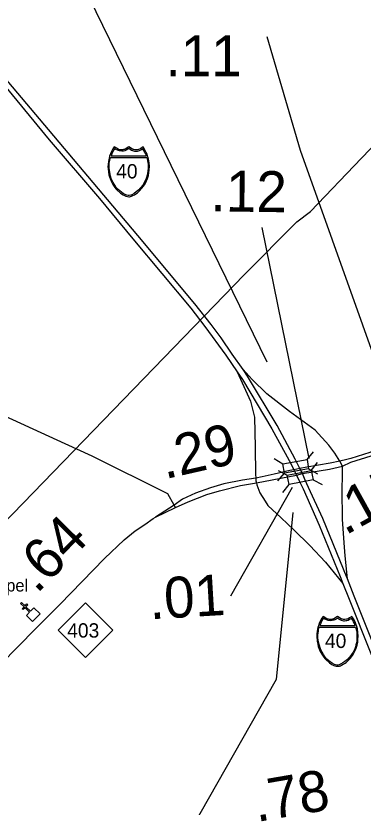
# Model space of a CAD drawing. Extents: x 2093524 to 2270757, y 289120 to 570408.
# Drawn here: x 2239706 to 2243942, y 494203 to 503867 of the extents above; entities that cross this region are included whole.
import ezdxf

# ---------------------------------------------------------------- set-up
doc = ezdxf.new("R2010")
doc.units = 0
for name, color, linetype in [('Exist Cultural Church CELL', 7, 'Continuous'), ('Exist Cultural Church Label', 7, 'Continuous'), ('Exist Road Primary Interstate Divided Center Attributed', 7, 'Continuous'), ('Exist Road Primary Interstate Mileage Hundredths English Label', 7, 'Continuous'), ('Exist Road Primary Interstate Ramp 1 Lane Attributed', 7, 'Continuous'), ('Exist Road Primary Interstate Shield CELL', 7, 'Continuous'), ('Exist Road Primary Interstate Shield Number Label', 7, 'Continuous'), ('Exist Road Primary NC Attributed', 7, 'Continuous'), ('Exist Road Primary NC Mileage Hundredths English Label', 7, 'Continuous'), ('Exist Road Primary NC Shield CELL', 7, 'Continuous'), ('Exist Road Primary NC Shield Number Label', 7, 'Continuous'), ('Exist Road Primary NC Structure Standard Bridge CELL', 7, 'Continuous'), ('Exist Road Primary NC Structure Standard Bridge Number Label', 7, 'Continuous'), ('Exist Road Primary NC UnDivided 4 Lane Attributed', 7, 'Continuous'), ('Exist Road Secondary Mileage Hundredths English Label', 7, 'Continuous'), ('Exist Road Secondary Type 51 Attributed', 7, 'Continuous'), ('Exist Road Secondary Type 51 Number Label', 7, 'Continuous'), ('Exist Utilities Telephone Line', 7, 'Continuous')]:
    doc.layers.add(name, color=color, linetype=linetype)

msp = doc.modelspace()

# ---------------------------------------------------------------- linework, layer by layer
at = {"layer": 'Exist Cultural Church CELL'}
msp.add_lwpolyline([(2239833.8, 496544.8), (2239873.2, 496585.9), (2239818.3, 496638.7), (2239796.1, 496615.7), (2239784.6, 496626.7), (2239806.8, 496649.8), (2239763.5, 496691.5), (2239774.6, 496703), (2239817.9, 496661.3), (2239840.1, 496684.4), (2239851.6, 496673.3), (2239829.4, 496650.3), (2239884.3, 496597.4), (2239924.3, 496638.9), (2240001, 496565.1), (2239910.4, 496471)], close=True, dxfattribs=at)
at = {"layer": 'Exist Road Primary Interstate Divided Center Attributed'}
for points in [[(2242477.4, 499546.2), (2242345.5, 499734.8), (2242210, 499933.4), (2242089.7, 500097.9), (2241888.4, 500348.2), (2241192.3, 501182.6), (2240168, 502402.9), (2237179.4, 505948.9), (2236842.2, 506349.8), (2236287.4, 507008.3), (2235899.5, 507474.5), (2235265.8, 508217.3), (2235035.6, 508491.2), (2234796.3, 508747), (2234526.2, 509019.1), (2234223.4, 509303.9), (2233794.7, 509674.2), (2233600.8, 509824.6)], [(2233600.8, 509728.1), (2233754.8, 509610.4), (2234145.5, 509267.6), (2234480.8, 508952), (2234680.3, 508756.1), (2234948.6, 508471.3), (2235207.8, 508171.9), (2237133.8, 505915.9), (2239468.2, 503130.9), (2240113.6, 502354.5), (2240725.4, 501635.2), (2241131.5, 501145.5), (2241841.3, 500297.4), (2242011.7, 500072.5), (2242267.3, 499722.4), (2242406.7, 499517.7)], [(2243171.3, 498339.1), (2243159.3, 498362), (2243114.2, 498451.2), (2242892.8, 498865.3), (2242532.1, 499467.9), (2242477.4, 499546.2)], [(2242406.7, 499517.7), (2242468.6, 499426.7), (2242827.5, 498823.5), (2243037.9, 498438.4), (2243089, 498343.1), (2243097.7, 498323.3)], [(2243097.7, 498323.3), (2243127.7, 498258.2)], [(2243202.1, 498276.4), (2243171.3, 498339.1)], [(2243127.7, 498258.2), (2243168.8, 498170.9), (2243209.2, 498088.8), (2243404.7, 497648), (2243662.7, 497018.2), (2243695.9, 496936.2)], [(2243752.7, 496991.2), (2243749.2, 496999.8), (2243449.9, 497729.5), (2243275.7, 498106.8), (2243234.9, 498198), (2243202.1, 498276.4)], [(2243695.9, 496936.2), (2243773.8, 496743.9), (2244292.1, 495435.2), (2244738.5, 494313.5), (2245170.8, 493231.8), (2245568.1, 492241.1), (2245948.8, 491278.8), (2246417.2, 490114.8), (2246661.7, 489425.8), (2246716.6, 489245.6)], [(2246777.4, 489293.7), (2246722.9, 489461.8), (2246486, 490129.1), (2246015.2, 491293.1), (2245642, 492249.3), (2245237.2, 493262.7), (2244804.7, 494341.9), (2244360.9, 495458.9), (2243832.7, 496778.4), (2243752.7, 496991.2)]]:
    msp.add_lwpolyline(points, dxfattribs=at)
at = {"layer": 'Exist Road Primary Interstate Mileage Hundredths English Label'}
msp.add_line((2243076.3, 498106.2), (2242326, 496778.1), dxfattribs=at)
at = {"layer": 'Exist Road Primary Interstate Ramp 1 Lane Attributed'}
for points in [[(2243656.5, 498430.1), (2243597.8, 498525.1), (2243523, 498624.4), (2243358.3, 498808.1), (2243045.1, 499036.7), (2242765.9, 499248.9), (2242590, 499426.7), (2242477.4, 499546.2)], [(2242406.7, 499517.7), (2242566.5, 499160), (2242615.4, 498967.8), (2242623.6, 498601), (2242627.4, 498268.3), (2242632, 498220.6)], [(2243690.3, 498367.1), (2243656.5, 498430.1)], [(2243752.7, 496991.2), (2243723.1, 497272.6), (2243709, 497432.7), (2243688.7, 497721.5), (2243687.8, 498078), (2243692.1, 498258.2), (2243690.3, 498367.1)], [(2242632, 498220.6), (2242635, 498188.9), (2242643.1, 498162)], [(2242643.1, 498162), (2242646.3, 498140.5), (2242683, 498042.2), (2242748.4, 497938.8), (2242778.6, 497888.6), (2242941, 497737.4), (2243095.4, 497592), (2243290.7, 497399), (2243481.2, 497193.8), (2243695.9, 496936.2)]]:
    msp.add_lwpolyline(points, dxfattribs=at)
at = {"layer": 'Exist Road Primary Interstate Shield CELL'}
for points in [[(2241082.7, 501657.7), (2241092.1, 501658.6), (2241104.9, 501661.1), (2241117.3, 501665.2), (2241131.4, 501671.4), (2241152.2, 501682.9), (2241169, 501692.8), (2241188.3, 501705.7), (2241214.4, 501729.5), (2241240.5, 501756.9), (2241263.5, 501787.9), (2241281.7, 501816.9), (2241297.8, 501850.1), (2241311.2, 501881), (2241321.9, 501916.3), (2241329, 501950.6), (2241332.5, 501986.2), (2241334.9, 502025.8), (2241332.2, 502070.4), (2241324.5, 502115.9), (2241317.2, 502144.3), (2241306.2, 502178.2), (2241297.2, 502199.9), (2241276.3, 502238.3), (2241257.6, 502267.9), (2241230.4, 502248.8), (2241212.6, 502239.3), (2241201.8, 502234.5), (2241190.6, 502232.3), (2241170.1, 502229.8), (2241157.2, 502230.4), (2241145.3, 502233.1), (2241135.2, 502235.3), (2241126.9, 502239.3), (2241082.7, 502267.9), (2241038.4, 502239.3), (2241029.1, 502235.1), (2241019.6, 502233.1), (2241010.5, 502230.5), (2240995.3, 502229.8), (2240983.8, 502230.2), (2240971.9, 502232.3), (2240962.5, 502234.2), (2240952, 502239.3), (2240906.9, 502267.9), (2240889.2, 502242.2), (2240874.7, 502216.8), (2240859.3, 502180.9), (2240849.8, 502153.1), (2240843, 502130.2), (2240834.6, 502088.2), (2240830.3, 502051.7), (2240829.6, 502025.8), (2240834.3, 501961.3), (2240841.3, 501927), (2240848.6, 501899.2), (2240872.4, 501839.1), (2240890.4, 501805.5), (2240905.8, 501781.3), (2240927.4, 501754.2), (2240939.1, 501741.2), (2240983.9, 501702.1), (2241013.8, 501681.6), (2241037.7, 501668.7), (2241048.9, 501664.4), (2241066.5, 501659.5)], [(2240912.2, 502247.2), (2240901.3, 502230.3), (2240888.6, 502207.4), (2240878.4, 502183.8), (2240868.1, 502157.6), (2241299.6, 502157.4), (2241289.6, 502179.9), (2241278.8, 502202.4), (2241267.6, 502223), (2241253.9, 502242.9), (2241229.7, 502227.6), (2241212, 502219.3), (2241197.9, 502214.4), (2241185.9, 502211.7), (2241167.3, 502210.2), (2241159, 502210.7), (2241133, 502216.6), (2241115.5, 502223.8), (2241098.8, 502234.9), (2241085.3, 502247.6), (2241051.1, 502226.9), (2241035.9, 502220.3), (2241018.4, 502215.8), (2240999.4, 502213.4), (2240969.9, 502216.6), (2240946.9, 502224.6), (2240927, 502234.9)], [(2241302.2, 502136.1), (2241306.8, 502124), (2241313.2, 502096.9), (2241316.5, 502076.1), (2241319.9, 502052.1), (2241318.7, 502011), (2241316.8, 501968.4), (2241312.8, 501943.1), (2241307.6, 501920.2), (2241300.4, 501894.8), (2241288.9, 501860.9), (2241273, 501832.3), (2241253.1, 501800.4), (2241231.7, 501772.6), (2241222.3, 501761), (2241204.6, 501742.4), (2241172.4, 501716.5), (2241148.9, 501698.9), (2241120.7, 501682.3), (2241106.4, 501675.9), (2241089.7, 501672.4), (2241076, 501673.4), (2241059.4, 501677.8), (2241045.9, 501681.5), (2241016.5, 501697.4), (2240992.7, 501713.3), (2240952.9, 501745.9), (2240931.4, 501771.1), (2240911.4, 501800.4), (2240893.5, 501830.5), (2240874.4, 501870.2), (2240861, 501910.1), (2240851.2, 501953.2), (2240844.6, 502005.8), (2240843.9, 502037.9), (2240845.8, 502068.7), (2240848.8, 502084.9), (2240852.7, 502105), (2240860.5, 502135.9)], [(2243629.7, 495923.2), (2243639.2, 495924.1), (2243651.9, 495926.6), (2243664.3, 495930.6), (2243678.4, 495936.9), (2243699.2, 495948.4), (2243716, 495958.2), (2243735.3, 495971.2), (2243761.4, 495994.9), (2243787.5, 496022.4), (2243810.5, 496053.4), (2243828.7, 496082.4), (2243844.8, 496115.6), (2243858.2, 496146.5), (2243868.9, 496181.8), (2243876, 496216), (2243879.5, 496251.7), (2243881.9, 496291.3), (2243879.2, 496335.9), (2243871.5, 496381.4), (2243864.2, 496409.8), (2243853.2, 496443.7), (2243844.2, 496465.4), (2243823.4, 496503.8), (2243804.6, 496533.4), (2243777.4, 496514.2), (2243759.6, 496504.8), (2243748.8, 496499.9), (2243737.6, 496497.8), (2243717.1, 496495.3), (2243704.2, 496495.8), (2243692.3, 496498.6), (2243682.2, 496500.8), (2243673.9, 496504.8), (2243629.7, 496533.4), (2243585.4, 496504.8), (2243576.1, 496500.6), (2243566.6, 496498.6), (2243557.5, 496496), (2243542.3, 496495.3), (2243530.8, 496495.6), (2243518.9, 496497.8), (2243509.5, 496499.7), (2243499, 496504.8), (2243453.9, 496533.4), (2243436.2, 496507.7), (2243421.7, 496482.3), (2243406.3, 496446.4), (2243396.8, 496418.5), (2243390, 496395.7), (2243381.6, 496353.7), (2243377.3, 496317.2), (2243376.6, 496291.3), (2243381.3, 496226.8), (2243388.4, 496192.4), (2243395.6, 496164.7), (2243419.5, 496104.6), (2243437.4, 496071), (2243452.8, 496046.8), (2243474.4, 496019.7), (2243486.1, 496006.7), (2243530.9, 495967.5), (2243560.8, 495947.1), (2243584.7, 495934.2), (2243596, 495929.9), (2243613.5, 495925)], [(2243459.3, 496512.7), (2243448.3, 496495.8), (2243435.6, 496472.9), (2243425.5, 496449.2), (2243415.1, 496423.1), (2243846.7, 496422.9), (2243836.6, 496445.4), (2243825.9, 496467.9), (2243814.6, 496488.4), (2243800.9, 496508.3), (2243776.7, 496493.1), (2243759.1, 496484.8), (2243744.9, 496479.9), (2243732.9, 496477.2), (2243714.3, 496475.7), (2243706, 496476.2), (2243680, 496482.1), (2243662.5, 496489.2), (2243645.8, 496500.4), (2243632.3, 496513.1), (2243598.1, 496492.4), (2243582.9, 496485.7), (2243565.5, 496481.3), (2243546.4, 496478.9), (2243516.9, 496482.1), (2243493.9, 496490), (2243474, 496500.4)], [(2243849.2, 496401.6), (2243853.8, 496389.4), (2243860.2, 496362.4), (2243863.5, 496341.6), (2243867, 496317.6), (2243865.8, 496276.4), (2243863.8, 496233.9), (2243859.9, 496208.6), (2243854.6, 496185.7), (2243847.5, 496160.2), (2243835.9, 496126.4), (2243820, 496097.8), (2243800.1, 496065.9), (2243778.7, 496038.1), (2243769.3, 496026.5), (2243751.6, 496007.8), (2243719.4, 495982), (2243695.9, 495964.4), (2243667.7, 495947.7), (2243653.4, 495941.4), (2243636.7, 495937.9), (2243623, 495938.9), (2243606.4, 495943.3), (2243593, 495947), (2243563.5, 495962.9), (2243539.7, 495978.8), (2243499.9, 496011.4), (2243478.5, 496036.5), (2243458.4, 496065.9), (2243440.5, 496096), (2243421.5, 496135.7), (2243408, 496175.6), (2243398.2, 496218.7), (2243391.6, 496271.3), (2243390.9, 496303.4), (2243392.8, 496334.2), (2243395.8, 496350.4), (2243399.7, 496370.4), (2243407.6, 496401.4)]]:
    msp.add_lwpolyline(points, close=True, dxfattribs=at)
at = {"layer": 'Exist Road Primary NC Attributed'}
msp.add_lwpolyline([(2239124.7, 495617.9), (2239221.7, 495682.7), (2239276.5, 495721.9), (2239423.7, 495848.3), (2239535.8, 495960.5), (2239723.5, 496153.5), (2239959.4, 496394.8), (2240240.9, 496679.1), (2240787, 497241.1), (2241028.1, 497469.3), (2241161.1, 497578.9), (2241278.4, 497657.1), (2241381.1, 497728.8), (2241410.7, 497746.6)], dxfattribs=at)
at = {"layer": 'Exist Road Primary NC Mileage Hundredths English Label'}
msp.add_line((2243285.1, 498460), (2242708.6, 501280.7), dxfattribs=at)
at = {"layer": 'Exist Road Primary NC Shield CELL'}
msp.add_lwpolyline([(2240223.4, 496363.8), (2240556.4, 496696.8), (2240889.4, 496363.8), (2240556.4, 496030.8)], close=True, dxfattribs=at)
at = {"layer": 'Exist Road Primary NC Structure Standard Bridge CELL'}
for p, q in [((2243257.7, 498447.9), (2243338.6, 498543.2)), ((2242856.3, 498459.6), (2242964.6, 498397.2)), ((2243308.5, 498313.6), (2243387, 498410.9)), ((2242903.5, 498187.8), (2242984.4, 498283.2)), ((2242906.8, 498315.9), (2243016.6, 498256.1)), ((2243277.1, 498336.4), (2243385.4, 498274)), ((2243330.7, 498202.7), (2243440.5, 498142.9)), ((2242960.8, 498045.4), (2243039.3, 498142.6))]:
    msp.add_line(p, q, dxfattribs=at)
for points in [[(2242964.6, 498397.2), (2243257.6, 498448.4), (2243277.4, 498334.3), (2242984.4, 498283.2)], [(2243016.6, 498256.1), (2243308.4, 498314.2), (2243331.1, 498200.6), (2243039.3, 498142.6)]]:
    msp.add_lwpolyline(points, close=True, dxfattribs=at)
at = {"layer": 'Exist Road Primary NC Structure Standard Bridge Number Label'}
msp.add_line((2242770.5, 499635.6), (2239989.6, 505345.6), dxfattribs=at)
msp.add_lwpolyline([(2243085.6, 497800.3), (2242881.7, 495761), (2240323.3, 491256.1)], dxfattribs=at)
at = {"layer": 'Exist Road Primary NC UnDivided 4 Lane Attributed'}
for points in [[(2243791.3, 498414.7), (2244040.6, 498493.9), (2244212.9, 498565.5), (2244351.9, 498642.5), (2244539.8, 498788.9)], [(2244511.4, 498824), (2244326.5, 498680), (2244193.2, 498606.2), (2244025.1, 498536.3), (2243792.6, 498462.6)], [(2243656.5, 498430.1), (2243540.3, 498402.5), (2243255.3, 498355.9), (2243171.3, 498339.1)], [(2243792.6, 498462.6), (2243742.5, 498450.6), (2243656.5, 498430.1)], [(2243690.3, 498367.1), (2243791.3, 498414.7)], [(2243097.7, 498323.3), (2243050, 498314.3), (2242856.8, 498271), (2242711.7, 498238.7), (2242632, 498220.6)], [(2243171.3, 498339.1), (2243132.5, 498331), (2243097.7, 498323.3)], [(2243202.1, 498276.4), (2243530.6, 498330.8), (2243690.3, 498367.1)], [(2242632, 498220.6), (2242468.9, 498196.5), (2242243.8, 498151.1), (2242078.7, 498102.1), (2241899, 498036.8), (2241739.3, 497964.2), (2241637.8, 497893.3)], [(2242643.1, 498162), (2243127.7, 498258.2)], [(2243127.7, 498258.2), (2243202.1, 498276.4)], [(2241655.1, 497862), (2241807.9, 497931.4), (2242036.7, 498021.2), (2242190.2, 498067.6), (2242447.6, 498132.7), (2242643.1, 498162)], [(2241637.8, 497893.3), (2241410.7, 497746.6)], [(2241410.7, 497746.6), (2241655.1, 497862)]]:
    msp.add_lwpolyline(points, dxfattribs=at)
at = {"layer": 'Exist Road Secondary Type 51 Attributed'}
for points in [[(2241637.8, 497893.3), (2241560.1, 498031.5), (2240637.8, 498490.4), (2240307, 498641.7), (2239915.7, 498820.4), (2239518.2, 499001.2), (2239165.2, 499162.1), (2238852.3, 499307.5), (2238432.6, 499512), (2238177.7, 499653.9), (2238055.2, 499708.9), (2237768.1, 499852.7), (2237182.3, 500127.8), (2236546, 500456.5), (2236028, 500712.2), (2235490.2, 500991.6), (2235197, 501141.2), (2235122.9, 501174.5), (2235076.7, 501196.1), (2235044.5, 501205.9)], [(2241655.1, 497862), (2241637.8, 497893.3)]]:
    msp.add_lwpolyline(points, dxfattribs=at)
at = {"layer": 'Exist Road Secondary Type 51 Number Label'}
msp.add_lwpolyline([(2244327.7, 498996), (2243178.3, 502221.8), (2242770.5, 503612.2)], dxfattribs=at)
at = {"layer": 'Exist Utilities Telephone Line'}
msp.add_lwpolyline([(2231725.8, 490148.2), (2232446.9, 490727.7), (2234214.8, 492121.3), (2234270.4, 492163.8), (2234331.7, 492226.2), (2236502, 494518.9), (2239795.2, 497914), (2242489, 500702.5), (2243135.4, 501353.4), (2243299.3, 501478.5), (2243920.7, 502129.2), (2244558.8, 502793.9), (2245189.1, 503462.8), (2245839.5, 504101.7), (2246506.1, 504734.9), (2247174.8, 505338.1), (2247865.6, 505947.4), (2248558.4, 506552.6), (2249592.3, 507460.7), (2250119.7, 507917.4)], dxfattribs=at)

# ---------------------------------------------------------------- texts
at = {"layer": 'Exist Cultural Church Label'}
msp.add_text('Chapel', height=150, dxfattribs=at).set_placement((2239220.6, 496836.6))
at = {"layer": 'Exist Road Primary Interstate Mileage Hundredths English Label'}
msp.add_text('.01', height=500, rotation=3.36799, dxfattribs=at).set_placement((2241342.9, 496497))
at = {"layer": 'Exist Road Primary Interstate Shield Number Label'}
for p in [(2240929.8, 501881.5), (2243476.8, 496147)]:
    msp.add_text('40', height=175, dxfattribs=at).set_placement(p)
at = {"layer": 'Exist Road Primary NC Mileage Hundredths English Label'}
for s, rotation, p in [('.12', 359.26955, (2242079.1, 501479.7)), ('.29', 12.80929, (2241522.9, 498207)), ('.15', 28.99133, (2243723.3, 497517.4)), ('.64', 45.28098, (2239959.6, 496800.7))]:
    msp.add_text(s, height=500, rotation=rotation, dxfattribs=at).set_placement(p)
at = {"layer": 'Exist Road Primary NC Shield Number Label'}
msp.add_text('403', height=175, dxfattribs=at).set_placement((2240332.6, 496274.1))
at = {"layer": 'Exist Road Secondary Mileage Hundredths English Label'}
msp.add_text('.11', height=500, dxfattribs=at).set_placement((2241531.5, 503129.9))
msp.add_text('.78', height=500, rotation=9.81044, dxfattribs=at).set_placement((2242642.9, 494020.5))

doc.saveas('drawing.dxf')
